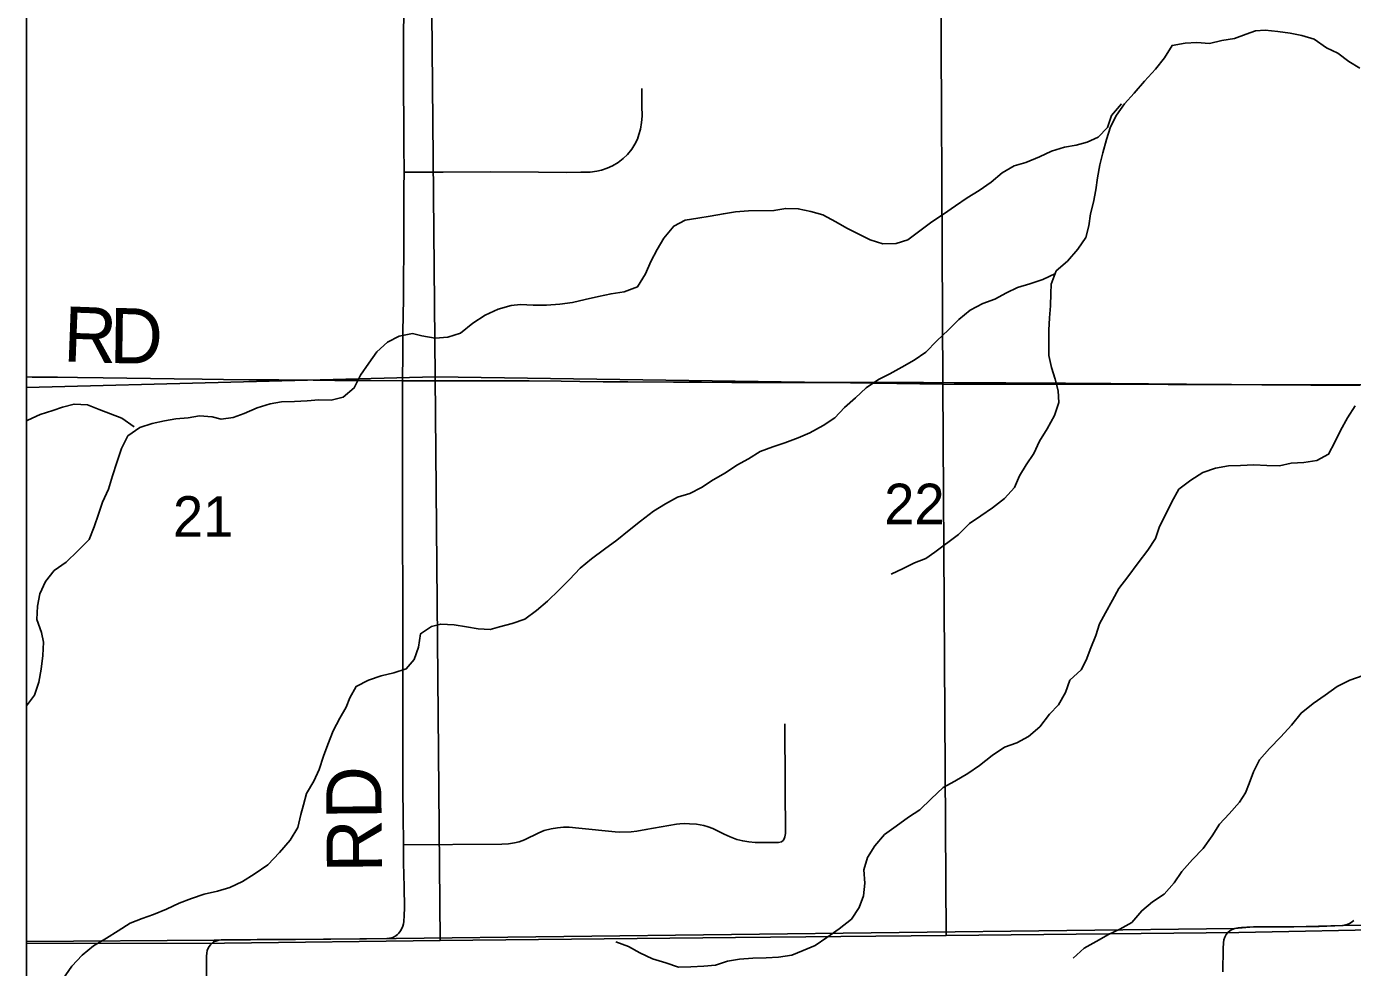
# Model space of a CAD drawing. Extents: x 0 to 34, y 0 to 22.
# Drawn here: x 2.1 to 2.784, y 17.785 to 18.27 of the extents above; entities that cross this region are included whole.
import ezdxf

# ---------------------------------------------------------------- set-up
doc = ezdxf.new("R2010")
doc.units = 0
for name, color, linetype in [('Default', 7, 'Continuous'), ('GM_X_County_Road', 7, 'Continuous'), ('GM_X_County_Road_Text', 7, 'Continuous'), ('GM_X_Minor_River', 7, 'Continuous'), ('GM_X_Rail_Line_Text', 7, 'Continuous'), ('GM_X_Section', 7, 'Continuous'), ('GM_X_Section_Text', 7, 'Continuous'), ('GM_X_Township_Road', 7, 'Continuous'), ('SH_Cut_Line', 7, 'Continuous'), ('SH_Data', 7, 'Continuous')]:
    doc.layers.add(name, color=color, linetype=linetype)

msp = doc.modelspace()

# ---------------------------------------------------------------- linework, layer by layer
at = {"layer": 'Default'}
for points in [[(2.1, 18.33637), (2.1, 18.08396), (2.31061, 18.08947), (2.30845, 18.33387)], [(2.1, 18.08396), (2.1, 17.79735), (2.20201, 17.79761), (2.31318, 17.79887), (2.31061, 18.08947)]]:
    msp.add_lwpolyline(points, close=True, dxfattribs=at)
at = {"layer": 'GM_X_County_Road'}
for points in [[(2.28924, 17.80062), (2.28991, 17.80099), (2.29055, 17.80143), (2.29127, 17.80204), (2.29198, 17.80276), (2.29288, 17.80395), (2.29348, 17.80509), (2.29401, 17.80635), (2.29432, 17.80748), (2.29456, 17.80874), (2.29473, 17.81179), (2.29479, 17.81573), (2.29462, 17.82663), (2.29442, 17.83903), (2.29428, 17.84828), (2.29416, 17.8637), (2.29407, 17.8762), (2.29402, 17.88361), (2.29395, 17.89296), (2.29392, 17.89768), (2.29385, 18.0875), (2.29396, 18.10166), (2.29403, 18.11253), (2.29426, 18.12994), (2.29434, 18.14253), (2.29449, 18.15132), (2.29454, 18.1705), (2.29449, 18.18704), (2.29462, 18.19506), (2.29454, 18.20887), (2.29446, 18.22262), (2.29438, 18.23576), (2.29432, 18.24599), (2.29442, 18.26401), (2.29451, 18.27926)], [(2.1, 18.08945), (2.10293, 18.08942), (2.11598, 18.08927), (2.12622, 18.08914), (2.13943, 18.08898), (2.15167, 18.08876), (2.17614, 18.08846), (2.19058, 18.08832), (2.20157, 18.08817), (2.21453, 18.08805), (2.23012, 18.0879), (2.24774, 18.08773), (2.2589, 18.08767), (2.27717, 18.08758), (2.29385, 18.0875), (2.32831, 18.0875), (2.34243, 18.08744), (2.35917, 18.08738), (2.37555, 18.08721), (2.38526, 18.08712), (2.39725, 18.087), (2.41006, 18.08697), (2.43356, 18.08685), (2.44795, 18.08673), (2.46358, 18.0866), (2.54607, 18.08664), (2.56242, 18.08657), (2.57815, 18.08651), (2.59171, 18.08646), (2.60483, 18.08641), (2.62237, 18.08628), (2.6357, 18.08618), (2.64084, 18.08614), (2.64991, 18.08607), (2.65893, 18.086), (2.66416, 18.08596), (2.67837, 18.08586), (2.68365, 18.08582), (2.69258, 18.08575), (2.69806, 18.08571), (2.70805, 18.08564), (2.72112, 18.08554), (2.73684, 18.08542), (2.74952, 18.08533), (2.76205, 18.08523), (2.78754, 18.08525)], [(2.72289, 17.80506), (2.72467, 17.80538), (2.72642, 17.80559), (2.7291, 17.80574), (2.76643, 17.80604), (2.7785, 17.80657), (2.78091, 17.80715), (2.78203, 17.80765), (2.78296, 17.80825)], [(2.78296, 17.80825), (2.78419, 17.80918)], [(2.19586, 17.79765), (2.19648, 17.79815), (2.19767, 17.79863), (2.19911, 17.79899), (2.20043, 17.79917), (2.20204, 17.79923), (2.21897, 17.79947), (2.2387, 17.79941), (2.25682, 17.79959), (2.2753, 17.79971), (2.28576, 17.79997), (2.28714, 17.80007), (2.28777, 17.80018), (2.28841, 17.80031), (2.28924, 17.80062)], [(2.71679, 17.78279), (2.7169, 17.79478), (2.71708, 17.79777), (2.71733, 17.7992), (2.7177, 17.80068), (2.71842, 17.80196), (2.71923, 17.80295), (2.72029, 17.8039), (2.72151, 17.80459), (2.72289, 17.80506)], [(2.19186, 17.51934), (2.19199, 17.53413), (2.19217, 17.56358), (2.19211, 17.5841), (2.19201, 17.60586), (2.19223, 17.62347), (2.19241, 17.64369), (2.19247, 17.68411), (2.19259, 17.70522), (2.19265, 17.72454), (2.19283, 17.74308), (2.19277, 17.75288), (2.19271, 17.77579), (2.19283, 17.79086), (2.19289, 17.79241), (2.19307, 17.79373), (2.19342, 17.79465), (2.19409, 17.79576), (2.19487, 17.79672), (2.19555, 17.7974), (2.19586, 17.79765)]]:
    msp.add_lwpolyline(points, dxfattribs=at)
at = {"layer": 'GM_X_Minor_River'}
for points in [[(2.54567, 17.98785), (2.55196, 17.99067), (2.55786, 17.99368), (2.56357, 17.99594), (2.56833, 17.99914), (2.58053, 18.00821), (2.58607, 18.01388), (2.59197, 18.01784), (2.59807, 18.022), (2.60417, 18.02672), (2.60933, 18.0324), (2.61183, 18.03847), (2.61527, 18.04416), (2.61929, 18.05003), (2.62217, 18.05629), (2.62619, 18.06274), (2.63002, 18.06957), (2.63215, 18.07621), (2.6318, 18.0823), (2.63031, 18.08839), (2.62844, 18.0943), (2.62695, 18.10059), (2.62701, 18.11352), (2.62742, 18.11998), (2.62783, 18.12607), (2.62806, 18.13254), (2.62827, 18.13729), (2.63077, 18.14412), (2.63669, 18.14923), (2.64203, 18.15528), (2.64605, 18.16135), (2.6476, 18.16743), (2.64858, 18.17351), (2.65013, 18.17959), (2.6513, 18.18586), (2.65209, 18.19213), (2.65326, 18.19878), (2.65481, 18.20505), (2.65675, 18.21189), (2.65887, 18.21834), (2.66194, 18.22441), (2.66596, 18.23029), (2.67111, 18.23578), (2.67627, 18.24203), (2.682, 18.24808), (2.68658, 18.25396), (2.6906, 18.2604), (2.69726, 18.26151), (2.70333, 18.26185), (2.70979, 18.26144), (2.71626, 18.26293), (2.72272, 18.26403), (2.72881, 18.26628), (2.73356, 18.26797), (2.7385, 18.26832), (2.74514, 18.26752), (2.75141, 18.26673), (2.75748, 18.26555), (2.76374, 18.26362), (2.77017, 18.25921), (2.77605, 18.25632), (2.78172, 18.25211), (2.7874, 18.24865)], [(2.66444, 18.23023), (2.65934, 18.22431), (2.65728, 18.21803), (2.65255, 18.21307), (2.64686, 18.21058), (2.64116, 18.20904), (2.63509, 18.20787), (2.62845, 18.20595), (2.62219, 18.20289), (2.61517, 18.20001), (2.6091, 18.19828), (2.60304, 18.19464), (2.59736, 18.18987), (2.59111, 18.18566), (2.58485, 18.18184), (2.57898, 18.17763), (2.57273, 18.17343), (2.56667, 18.16941), (2.56061, 18.16483), (2.55436, 18.16024), (2.54829, 18.15832), (2.54145, 18.15811), (2.53498, 18.16018), (2.52907, 18.16301), (2.52298, 18.16622), (2.51726, 18.16943), (2.5106, 18.17303), (2.50432, 18.17472), (2.49785, 18.17621), (2.49139, 18.17638), (2.48532, 18.17522), (2.47221, 18.17518), (2.46556, 18.17458), (2.45929, 18.17361), (2.45246, 18.17244), (2.446, 18.17128), (2.43954, 18.17031), (2.43367, 18.16725), (2.42857, 18.16095), (2.42517, 18.15524), (2.42178, 18.14895), (2.41915, 18.14266), (2.415, 18.13599), (2.40817, 18.13331), (2.40133, 18.13233), (2.39488, 18.13098), (2.38805, 18.12944), (2.3814, 18.12789), (2.37495, 18.12692), (2.36811, 18.12652), (2.36127, 18.12649), (2.35461, 18.12685), (2.34987, 18.12626), (2.34323, 18.12434), (2.3364, 18.12127), (2.33015, 18.11726), (2.32371, 18.1121), (2.31726, 18.10999), (2.31061, 18.10939), (2.30376, 18.1107), (2.29901, 18.11183), (2.29217, 18.11047), (2.28611, 18.10741), (2.28062, 18.10244), (2.27647, 18.09653), (2.27212, 18.09043), (2.26892, 18.08377), (2.26324, 18.07899), (2.25698, 18.07745), (2.25071, 18.07762), (2.24463, 18.07722), (2.23817, 18.07682), (2.23152, 18.0766), (2.22564, 18.07563), (2.21899, 18.07352), (2.21217, 18.07064), (2.20648, 18.06853), (2.2004, 18.06775), (2.19564, 18.06887), (2.18918, 18.06942), (2.18329, 18.06845), (2.17703, 18.06786), (2.17114, 18.06689), (2.16469, 18.06554), (2.15843, 18.06342), (2.15217, 18.05903), (2.14897, 18.05255), (2.14654, 18.04532), (2.14429, 18.03846), (2.14223, 18.03161), (2.13922, 18.02494), (2.13716, 18.01866), (2.13491, 18.01219), (2.13228, 18.00571), (2.12641, 17.9998), (2.12036, 17.99388), (2.1143, 17.98968), (2.10976, 17.98396), (2.10694, 17.97767), (2.10564, 17.9712), (2.10529, 17.96435)], [(2.63044, 18.14282), (2.624, 18.13975), (2.61717, 18.13745), (2.61091, 18.13552), (2.60522, 18.13284), (2.59915, 18.12959), (2.59308, 18.12728), (2.58645, 18.12384), (2.58058, 18.11907), (2.57528, 18.11372), (2.56923, 18.108), (2.56355, 18.10227), (2.55768, 18.09807), (2.55124, 18.09443), (2.54498, 18.09099), (2.53929, 18.08812), (2.53285, 18.08391), (2.52737, 18.07876), (2.52169, 18.07379), (2.51677, 18.06845), (2.51071, 18.06444), (2.50389, 18.06061), (2.49782, 18.05812), (2.49099, 18.05543), (2.48473, 18.05351), (2.47828, 18.05101), (2.47221, 18.04719), (2.46615, 18.04394), (2.46028, 18.04011), (2.45402, 18.03648), (2.44796, 18.03246), (2.44189, 18.0294), (2.43563, 18.02748), (2.42938, 18.02403), (2.42331, 18.02021), (2.4165, 18.01505), (2.41063, 18.01047), (2.40438, 18.00531), (2.39794, 18.00072), (2.39131, 17.99576), (2.38544, 17.99079), (2.37996, 17.98507), (2.37466, 17.97973), (2.36861, 17.97381), (2.36293, 17.96904), (2.35687, 17.96464), (2.35042, 17.96234), (2.34378, 17.9606), (2.33903, 17.95926), (2.33276, 17.95962), (2.32687, 17.96055), (2.3204, 17.96166), (2.31356, 17.96202), (2.30881, 17.96086), (2.30313, 17.95704), (2.30202, 17.95019), (2.29977, 17.94372), (2.2958, 17.93895), (2.28935, 17.93684), (2.2829, 17.93529), (2.27626, 17.93318), (2.27, 17.92993), (2.26661, 17.92402), (2.26473, 17.91926), (2.26152, 17.91354), (2.25813, 17.90707), (2.25532, 17.90002), (2.25306, 17.89393), (2.25081, 17.88707), (2.24818, 17.88098), (2.24441, 17.87469), (2.24273, 17.86879), (2.24142, 17.86384), (2.23993, 17.85718), (2.23597, 17.8507), (2.23049, 17.84422), (2.22444, 17.83792), (2.21743, 17.83315), (2.21136, 17.82932), (2.20473, 17.82626), (2.19847, 17.82433), (2.19163, 17.82279), (2.18499, 17.82048), (2.17873, 17.81818), (2.1721, 17.81512), (2.16546, 17.81224), (2.15957, 17.81032), (2.15351, 17.80783), (2.14725, 17.80381), (2.14119, 17.80018), (2.13456, 17.79616), (2.12869, 17.79139), (2.12339, 17.78567), (2.11867, 17.779)], [(2.15557, 18.06379), (2.14909, 18.06814), (2.14338, 18.07041), (2.13748, 18.07267), (2.13139, 18.07512), (2.12455, 18.07548), (2.11847, 18.07394), (2.11354, 18.07221), (2.10709, 18.07009), (2.10064, 18.06722), (2.1, 18.06683)], [(2.40382, 17.79824), (2.41026, 17.79573), (2.41613, 17.79246), (2.42277, 17.78938), (2.42959, 17.78744), (2.43604, 17.78513), (2.4425, 17.78528), (2.44915, 17.78563), (2.45523, 17.78616), (2.46131, 17.78822), (2.46759, 17.78933), (2.47443, 17.78986), (2.48126, 17.79002), (2.48772, 17.79036), (2.49457, 17.79128), (2.50046, 17.79372), (2.50656, 17.79635), (2.51265, 17.8005), (2.51894, 17.80484), (2.52523, 17.80994), (2.52925, 17.816), (2.53156, 17.82189), (2.53216, 17.82854), (2.53163, 17.83539), (2.53356, 17.84166), (2.53739, 17.84772), (2.54235, 17.85359), (2.54826, 17.85793), (2.55474, 17.86246), (2.56046, 17.86623), (2.56637, 17.87191), (2.57248, 17.87777), (2.57857, 17.88097), (2.58524, 17.88493), (2.59134, 17.88908), (2.59782, 17.89437), (2.60411, 17.89852), (2.61058, 17.90077), (2.61648, 17.90416), (2.62239, 17.90907), (2.62736, 17.91551), (2.63195, 17.92043), (2.63558, 17.92669), (2.6379, 17.93314), (2.64362, 17.93844), (2.6463, 17.94337), (2.64861, 17.94982), (2.6513, 17.95609), (2.65323, 17.96216), (2.6563, 17.96785), (2.65994, 17.9743), (2.6632, 17.98037), (2.66779, 17.98643), (2.67314, 17.99363), (2.67811, 18.00007), (2.68194, 18.00613), (2.68406, 18.0124), (2.68751, 18.01904), (2.69039, 18.02511), (2.69403, 18.03156), (2.70032, 18.03628), (2.70642, 18.04024), (2.71289, 18.04249), (2.71973, 18.04359), (2.7258, 18.04375), (2.73264, 18.04409), (2.73948, 18.04386), (2.74594, 18.04364), (2.75202, 18.04494), (2.75848, 18.04528), (2.76513, 18.04639), (2.77123, 18.04959), (2.77448, 18.05585), (2.77736, 18.06192), (2.781, 18.06836), (2.78502, 18.07462)], [(2.10529, 17.96435), (2.10779, 17.95771), (2.10876, 17.95277), (2.10841, 17.94592), (2.1075, 17.93888), (2.10639, 17.93203), (2.10414, 17.92537), (2.1, 17.91991)], [(2.63966, 17.78973), (2.64519, 17.79502), (2.65148, 17.79841), (2.65776, 17.80199), (2.66366, 17.80481), (2.66976, 17.8082), (2.67491, 17.81426), (2.68044, 17.81879), (2.68654, 17.82275), (2.6917, 17.82862), (2.69552, 17.8345), (2.70106, 17.84074), (2.7066, 17.84642), (2.71119, 17.85286), (2.71502, 17.85893), (2.71998, 17.86423), (2.72533, 17.87028), (2.72839, 17.87502), (2.73031, 17.87977), (2.73262, 17.88584), (2.73569, 17.8921), (2.74085, 17.89797), (2.74657, 17.90383), (2.75211, 17.90989), (2.75708, 17.91614), (2.76337, 17.92105), (2.76947, 17.92539), (2.77576, 17.92992), (2.78223, 17.93312), (2.78908, 17.93556)]]:
    msp.add_lwpolyline(points, dxfattribs=at)
at = {"layer": 'GM_X_Rail_Line_Text'}
for points in [[(2.99803, 20.39937), (2.65087, 20.39662), (2.57356, 20.39618), (2.22745, 20.39495), (2.18926, 20.39483), (2.1, 20.39416), (2.1, 17.79837), (2.19668, 17.79909), (2.29055, 17.79989), (2.72272, 17.80515), (2.73257, 17.80595), (2.75328, 17.8059), (2.77875, 17.80661), (3.04126, 17.80913)], [(4.29417, 16.81303), (4.29258, 17.16739), (4.29139, 17.31008), (4.28969, 17.51278), (4.28798, 17.71737), (4.28678, 17.83811), (4.17864, 17.83524), (4.04512, 17.83208), (3.53178, 17.8199), (3.04126, 17.80913), (2.77875, 17.80661), (2.75328, 17.8059), (2.73257, 17.80595), (2.72272, 17.80515), (2.29055, 17.79989), (2.19668, 17.79909), (2.1, 17.79837), (2.1, 15.5976)]]:
    msp.add_lwpolyline(points, dxfattribs=at)
at = {"layer": 'GM_X_Section'}
for points in [[(2.30845, 18.33387), (2.57123, 18.33072), (2.57231, 18.08581), (2.31061, 18.08947)], [(2.57123, 18.33072), (2.79951, 18.32799), (2.80471, 18.08543), (2.57231, 18.08581)], [(2.31061, 18.08947), (2.57231, 18.08581), (2.57402, 17.80145), (2.46548, 17.80051), (2.31318, 17.79887)], [(2.57231, 18.08581), (2.80471, 18.08543), (2.81073, 17.80472), (2.725, 17.80305), (2.57402, 17.80145)]]:
    msp.add_lwpolyline(points, close=True, dxfattribs=at)
at = {"layer": 'GM_X_Township_Road'}
for points in [[(2.29462, 18.19506), (2.31476, 18.19511), (2.33927, 18.19516), (2.36396, 18.19505), (2.37838, 18.19484), (2.3857, 18.19497), (2.39056, 18.19506), (2.39396, 18.19551), (2.39646, 18.1961), (2.39937, 18.19706), (2.40204, 18.19824), (2.40508, 18.20001), (2.40767, 18.20214), (2.40976, 18.20418), (2.41199, 18.20691), (2.41362, 18.20941), (2.41494, 18.21199), (2.41575, 18.2144), (2.41657, 18.2173), (2.41702, 18.22057), (2.4173, 18.22384), (2.41727, 18.22929), (2.41721, 18.23819)], [(2.49007, 17.85043), (2.49057, 17.85126), (2.49099, 17.85242), (2.49127, 17.854), (2.49123, 17.86116), (2.49117, 17.87054), (2.4911, 17.88062), (2.49104, 17.8908), (2.491, 17.89862), (2.49092, 17.91064)], [(2.29428, 17.84828), (2.34504, 17.84855), (2.34856, 17.84882), (2.35161, 17.84929), (2.35401, 17.84984), (2.35665, 17.85081), (2.36415, 17.85437), (2.36688, 17.85553), (2.37053, 17.85654), (2.37377, 17.85705), (2.37678, 17.85728), (2.37983, 17.85735), (2.38478, 17.85682), (2.40342, 17.85496), (2.40578, 17.85482), (2.4117, 17.85501), (2.41457, 17.85528), (2.41929, 17.85607), (2.43502, 17.85884), (2.43687, 17.85908), (2.43932, 17.85921), (2.44187, 17.85912), (2.44533, 17.85881), (2.44909, 17.8582), (2.45144, 17.85754), (2.45384, 17.85665), (2.45964, 17.85375), (2.46273, 17.85233), (2.46624, 17.85098), (2.4692, 17.85024), (2.47229, 17.84974), (2.47563, 17.84951), (2.48604, 17.84937), (2.48771, 17.84946), (2.48914, 17.84983), (2.49007, 17.85043)]]:
    msp.add_lwpolyline(points, dxfattribs=at)
at = {"layer": 'SH_Cut_Line'}
msp.add_lwpolyline([(2.99803, 20.39937), (2.65087, 20.39662), (2.57356, 20.39618), (2.22745, 20.39495), (2.18926, 20.39483), (2.1, 20.39416), (2.1, 14.1)], dxfattribs=at)
at = {"layer": 'SH_Data'}
msp.add_line((2.1, 20.9), (2.1, 14.1), dxfattribs=at)

# ---------------------------------------------------------------- texts
at = {"layer": 'GM_X_County_Road_Text'}
for s, height, rotation, p in [('R', 0.02841, 357.8763, (2.11865, 18.09752)), ('D', 0.02841, 359.18195, (2.14266, 18.09664)), ('RD', 0.028409, 90.47726, (2.28328, 17.83402))]:
    msp.add_text(s, height=height, rotation=rotation, dxfattribs=at).set_placement(p)
at = {"layer": 'GM_X_Section_Text'}
for s, p in [('22', (2.54216, 18.01352)), ('21', (2.1755, 18.00706))]:
    msp.add_text(s, height=0.020928, rotation=0.00001, dxfattribs=at).set_placement(p)

doc.saveas('drawing.dxf')
